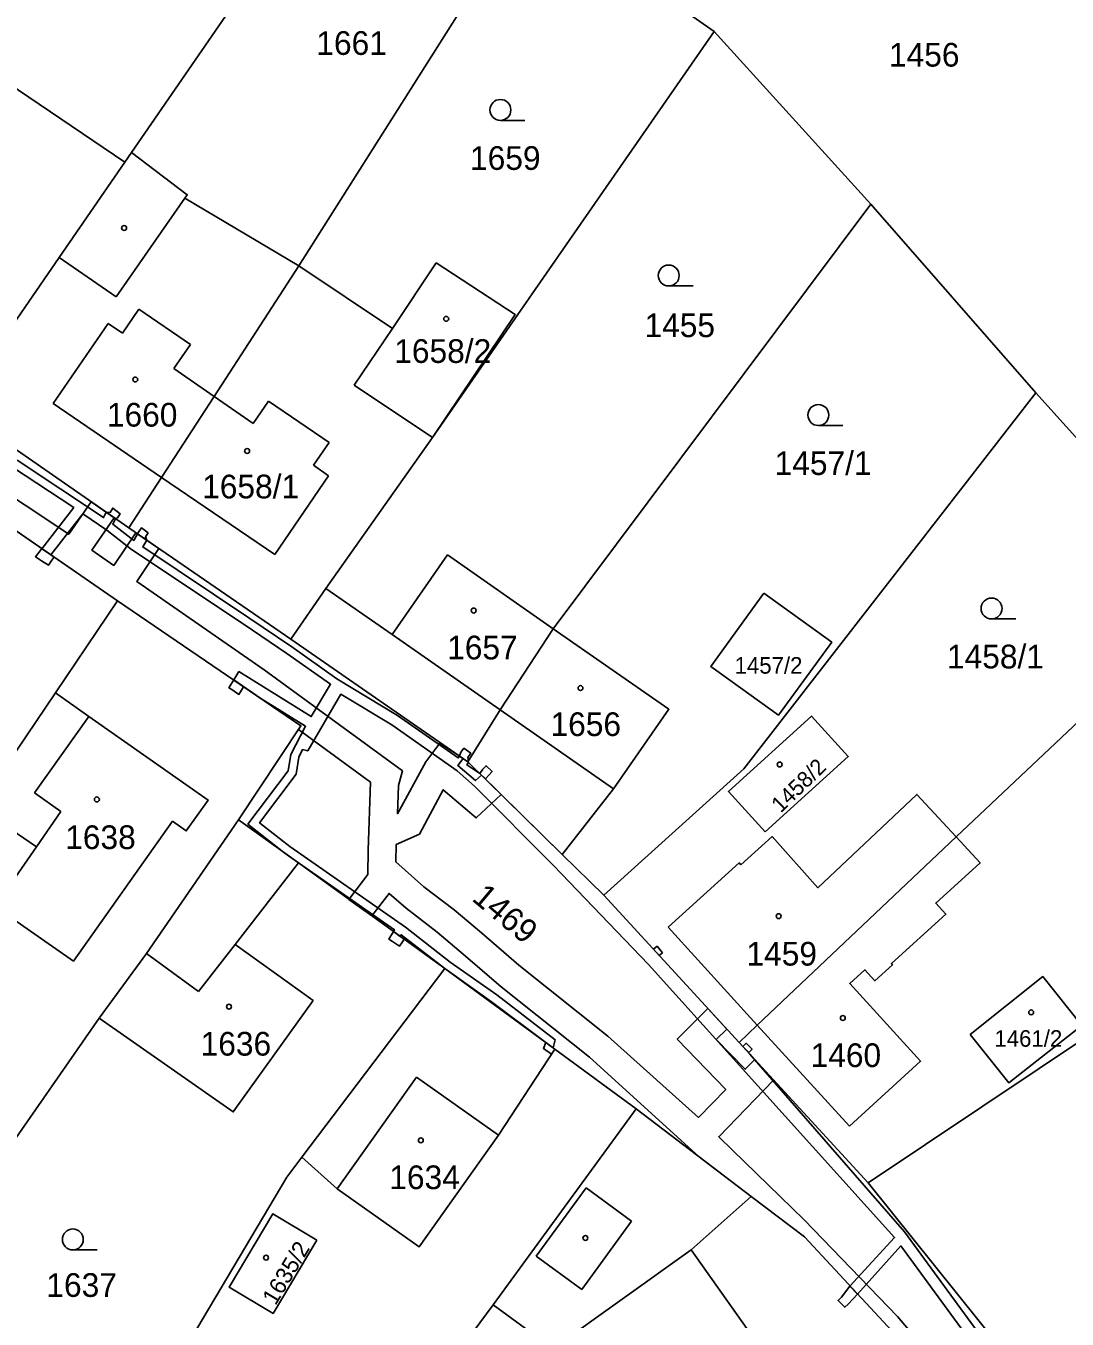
# Model space of a CAD drawing. Extents: x -869103 to -863415, y -1015889 to -1012477.
# Drawn here: x -865056.7 to -864982, y -1014672.1 to -1014579.3 of the extents above; entities that cross this region are included whole.
import ezdxf

# ---------------------------------------------------------------- set-up
doc = ezdxf.new("R2010")
doc.units = 0
for name, color, linetype in [('Hranice parcel', 7, 'Continuous'), ('Parcelní čísla', 7, 'Continuous'), ('Vnitřní kresba', 7, 'Continuous'), ('Věcná břemena k části', 7, 'Continuous'), ('Značky budov', 7, 'Continuous'), ('Značky kultur', 7, 'Continuous')]:
    doc.layers.add(name, color=color, linetype=linetype)

msp = doc.modelspace()

# ---------------------------------------------------------------- linework, layer by layer
at = {"layer": 'Hranice parcel'}
for p, q in [((-865031.48, -1014562.81), (-865049.09, -1014588.44)), ((-865020.57, -1014570.46), (-865037.1, -1014596.56)), ((-865020.57, -1014570.46), (-865007.31, -1014579.76)), ((-865007.31, -1014579.76), (-865027.51, -1014608.88)), ((-864996.08, -1014592.13), (-865007.31, -1014579.76)), ((-865049.57, -1014589.13), (-865062.36, -1014580.47)), ((-865049.09, -1014588.44), (-865049.57, -1014589.13)), ((-865018.85, -1014622.6), (-864996.08, -1014592.13)), ((-864996.08, -1014592.13), (-864984.26, -1014605.68)), ((-865030.39, -1014601.05), (-865037.1, -1014596.56)), ((-865030.39, -1014601.05), (-865027.24, -1014596.35)), ((-865033.13, -1014605.13), (-865030.39, -1014601.05)), ((-865027.51, -1014608.88), (-865033.13, -1014605.13)), ((-864984.26, -1014605.68), (-864971.39, -1014619.97)), ((-865049.29, -1014615.37), (-865061.7, -1014606.74)), ((-865027.51, -1014608.88), (-865035.16, -1014619.71)), ((-865063.21, -1014611.57), (-865050.09, -1014620.6)), ((-865037.67, -1014623.35), (-865049.29, -1014615.37)), ((-865035.16, -1014619.71), (-865037.67, -1014623.35)), ((-865050.09, -1014620.6), (-865054.54, -1014627.19)), ((-864989.96, -1014637.54), (-864971.39, -1014619.97)), ((-865024.97, -1014632.16), (-865037.67, -1014623.35)), ((-865054.54, -1014627.19), (-865060.1, -1014635.41)), ((-865052.15, -1014628.89), (-865054.54, -1014627.19)), ((-865018.21, -1014638.79), (-865024.97, -1014632.16)), ((-865041.42, -1014636.32), (-865037.13, -1014639.41)), ((-865004.22, -1014651.04), (-864989.96, -1014637.54)), ((-865018.21, -1014638.79), (-865015.23, -1014641.72)), ((-865041.67, -1014645.26), (-865037.13, -1014639.41)), ((-865037.13, -1014639.41), (-865026.62, -1014646.98)), ((-865015.23, -1014641.72), (-865005.53, -1014652.28)), ((-865004.22, -1014651.04), (-865010.61, -1014644.02)), ((-865036.07, -1014649.27), (-865041.67, -1014645.26)), ((-864996.27, -1014662.36), (-864971.32, -1014645.64)), ((-865026.62, -1014646.98), (-865036.88, -1014660.52)), ((-865026.62, -1014646.98), (-865018.75, -1014652.76)), ((-865051.42, -1014650.54), (-865065.67, -1014671.07)), ((-865005.53, -1014652.28), (-865004.22, -1014651.04)), ((-865004.22, -1014651.04), (-864997.62, -1014658.29)), ((-865005.53, -1014652.28), (-864996.27, -1014662.36)), ((-865018.75, -1014652.76), (-865012.9, -1014657.05)), ((-865012.9, -1014657.05), (-865023.17, -1014671.12)), ((-865012.9, -1014657.05), (-865004.65, -1014663.34))]:
    msp.add_line(p, q, dxfattribs=at)
for points in [[(-865049.57, -1014589.13), (-865054.29, -1014595.97), (-865061.7, -1014606.74)], [(-865037.1, -1014596.56), (-865045.26, -1014591.7), (-865045.1, -1014591.47), (-865049.09, -1014588.44)], [(-865037.1, -1014596.56), (-865043.17, -1014605.93), (-865046.94, -1014611.74), (-865049.29, -1014615.37)], [(-865027.24, -1014596.35), (-865021.58, -1014600.06), (-865027.51, -1014608.88)], [(-865015.23, -1014641.72), (-865005.19, -1014632.65), (-864984.26, -1014605.68)], [(-865035.16, -1014619.71), (-865030.41, -1014623.02), (-865026.43, -1014617.31), (-865018.85, -1014622.6)], [(-865050.09, -1014620.6), (-865036.95, -1014629.56), (-865041.42, -1014636.32)], [(-865003.75, -1014620.04), (-864998.88, -1014623.57), (-865002.71, -1014628.8), (-865007.56, -1014625.3), (-865003.75, -1014620.04)], [(-865018.85, -1014622.6), (-865022.67, -1014628.42), (-865024.97, -1014632.16)], [(-865018.85, -1014622.6), (-865010.56, -1014628.38), (-865014.54, -1014634.09), (-865018.21, -1014638.79)], [(-865058.9, -1014642.52), (-865053.26, -1014646.45), (-865046.15, -1014636.42), (-865045.17, -1014637.11), (-865043.61, -1014634.9), (-865052.15, -1014628.89)], [(-865003.65, -1014637.18), (-865006.29, -1014634.27), (-865000.34, -1014628.87), (-864997.7, -1014631.78), (-865003.65, -1014637.18)], [(-865005.4, -1014639.54), (-865003.16, -1014637.51), (-864999.87, -1014641.19), (-864992.78, -1014634.49), (-864989.96, -1014637.54)], [(-865060.1, -1014635.41), (-865055.92, -1014638.24), (-865058.9, -1014642.52)], [(-865041.42, -1014636.32), (-865048.02, -1014645.9), (-865051.42, -1014650.54)], [(-864997.62, -1014658.29), (-864992.51, -1014653.64), (-864997.59, -1014648.06), (-864996.51, -1014647.07), (-864995.8, -1014647.86), (-864994.53, -1014646.71), (-864994.6, -1014646.63), (-864990.7, -1014643.08), (-864991.42, -1014642.29), (-864988.24, -1014639.4), (-864989.96, -1014637.54)], [(-865010.61, -1014644.02), (-865005.52, -1014639.41), (-865005.4, -1014639.54)], [(-864988.95, -1014651.71), (-864983.75, -1014647.56), (-864980.96, -1014651.07), (-864986.18, -1014655.19), (-864988.95, -1014651.71)], [(-865051.42, -1014650.54), (-865041.8, -1014657.27), (-865036.07, -1014649.27)], [(-865036.88, -1014660.52), (-865034.34, -1014662.8), (-865028.47, -1014666.96), (-865022.78, -1014658.93), (-865018.75, -1014652.76)], [(-865036.88, -1014660.52), (-865037.95, -1014661.94), (-865052.09, -1014685.76)], [(-864996.27, -1014662.36), (-864985.1, -1014676.28), (-864979.58, -1014684.34)], [(-865004.65, -1014663.34), (-865008.97, -1014667.17), (-865004.97, -1014672.81), (-865017.6, -1014681.76), (-865021.58, -1014676.15), (-865018.89, -1014674.25), (-865023.17, -1014671.12)], [(-865004.65, -1014663.34), (-865000.84, -1014666.24), (-864994.56, -1014673.01)], [(-865035.8, -1014666.46), (-865038.94, -1014671.73), (-865042.1, -1014669.84), (-865038.96, -1014664.58), (-865035.8, -1014666.46)], [(-865023.17, -1014671.12), (-865024.59, -1014673.06), (-865040.33, -1014698.67)]]:
    msp.add_lwpolyline(points, dxfattribs=at)
at = {"layer": 'Vnitřní kresba'}
for p, q in [((-865050.19, -1014598.79), (-865045.26, -1014591.7)), ((-865050.19, -1014598.79), (-865054.29, -1014595.97)), ((-865049.75, -1014601.39), (-865048.56, -1014599.67)), ((-865048.56, -1014599.67), (-865044.86, -1014602.22)), ((-865054.72, -1014606.43), (-865050.76, -1014600.69)), ((-865050.76, -1014600.69), (-865049.75, -1014601.39)), ((-865044.86, -1014602.22), (-865046.05, -1014603.94)), ((-865046.05, -1014603.94), (-865043.17, -1014605.93)), ((-865054.72, -1014606.43), (-865046.94, -1014611.74)), ((-865040.36, -1014607.87), (-865043.17, -1014605.93)), ((-865040.36, -1014607.87), (-865039.27, -1014606.27)), ((-865039.27, -1014606.27), (-865034.92, -1014609.23)), ((-865034.92, -1014609.23), (-865036.04, -1014610.87)), ((-865034.96, -1014611.62), (-865036.04, -1014610.87)), ((-865038.82, -1014617.28), (-865046.94, -1014611.74)), ((-865038.82, -1014617.28), (-865034.96, -1014611.62)), ((-865030.41, -1014623.02), (-865022.67, -1014628.42)), ((-865052.15, -1014628.89), (-865056.05, -1014634.37)), ((-865022.67, -1014628.42), (-865014.54, -1014634.09)), ((-865056.05, -1014634.37), (-865054.16, -1014635.71)), ((-865054.16, -1014635.71), (-865055.92, -1014638.24)), ((-865041.67, -1014645.26), (-865044.29, -1014648.64)), ((-865044.29, -1014648.64), (-865048.02, -1014645.9)), ((-865034.34, -1014662.8), (-865028.65, -1014654.77)), ((-865028.65, -1014654.77), (-865022.78, -1014658.93)), ((-865020.08, -1014667.63), (-865016.49, -1014662.72)), ((-865013.24, -1014665.1), (-865016.49, -1014662.72)), ((-865016.81, -1014670.02), (-865013.24, -1014665.1)), ((-865016.81, -1014670.02), (-865020.08, -1014667.63)), ((-865018.89, -1014674.25), (-865008.97, -1014667.17))]:
    msp.add_line(p, q, dxfattribs=at)
at = {"layer": 'Věcná břemena k části'}
for points in [[(-865022.58, -1014634.5), (-865024.01, -1014633.1), (-865024.43, -1014633.5), (-865025.69, -1014632.42), (-865025.31, -1014631.92), (-865026.99, -1014630.82), (-865027.98, -1014632.14), (-865030.03, -1014635.88), (-865029.96, -1014633.84), (-865029.67, -1014632.79), (-865039.58, -1014625.56), (-865048.72, -1014619.21), (-865047.13, -1014616.85), (-865048.78, -1014615.72), (-865050.37, -1014618.06), (-865051.94, -1014616.96), (-865050.35, -1014614.64), (-865051.98, -1014613.5), (-865053.6, -1014615.82), (-865066.15, -1014607.49)], [(-864987.02, -1014674.97), (-864993.67, -1014665.88), (-865004.76, -1014653.12), (-865005.53, -1014652.28), (-865015.23, -1014641.72), (-865018.21, -1014638.79), (-865024.11, -1014633), (-865025.05, -1014632.37), (-865024.92, -1014632.21), (-865024.97, -1014632.16), (-865025.58, -1014631.75), (-865025.67, -1014631.87), (-865030.01, -1014628.83), (-865034.37, -1014626.2), (-865037.61, -1014623.89), (-865040.68, -1014621.81), (-865048.29, -1014616.73), (-865048, -1014616.25), (-865048.66, -1014615.8), (-865048.94, -1014616.27), (-865050.44, -1014615.11), (-865050.25, -1014614.71), (-865050.92, -1014614.24), (-865051.1, -1014614.63), (-865057.29, -1014610.5)], [(-865057.63, -1014611), (-865053.24, -1014613.91), (-865055.52, -1014616.86), (-865054.87, -1014617.31), (-865052.58, -1014614.36), (-865050.86, -1014615.53), (-865049.1, -1014616.91), (-865041.02, -1014622.31), (-865037.95, -1014624.39), (-865034.82, -1014626.58), (-865036.21, -1014628.91), (-865041.39, -1014625.68), (-865041.76, -1014626.28), (-865039.83, -1014627.6), (-865036.61, -1014629.6), (-865037.68, -1014631.63), (-865037.86, -1014632.79), (-865040.75, -1014636.62), (-865038.19, -1014638.64), (-865037.83, -1014638.9), (-865030.24, -1014644.2), (-865030.31, -1014644.32), (-865029.82, -1014644.68), (-865029.75, -1014644.56), (-865026.62, -1014646.98), (-865023.27, -1014649.36), (-865019.39, -1014652.29), (-865018.87, -1014652.67), (-865018.72, -1014652.09), (-865022.91, -1014648.88), (-865026.25, -1014646.53), (-865029.46, -1014644.02), (-865037.75, -1014638.23), (-865039.91, -1014636.52), (-865037.28, -1014633.03), (-865037.1, -1014631.81), (-865036.83, -1014631.27), (-865036.46, -1014631.37), (-865034.09, -1014627.3), (-865030.44, -1014629.5), (-865025.75, -1014632.79), (-865024.5, -1014633.89), (-865018.84, -1014639.59), (-865012.03, -1014646.69), (-864994.38, -1014666.28), (-864997.58, -1014669.76)], [(-865063.21, -1014611.57), (-865050.09, -1014620.6), (-865036.95, -1014629.56), (-865037.13, -1014629.83), (-865031.96, -1014633.6), (-865032.12, -1014638.49), (-865032.14, -1014640.23), (-865033.5, -1014642.03)], [(-864990.35, -1014676.47), (-864994.17, -1014671.95), (-865000.86, -1014665.02), (-865006.01, -1014660.01), (-865006.98, -1014659.05), (-865003.05, -1014654.98), (-865004.4, -1014653.51), (-865005.09, -1014654.21), (-865007.16, -1014652.08), (-865006.41, -1014651.33), (-865007.76, -1014649.85), (-865009.96, -1014652.06), (-865006.48, -1014655.65), (-865008.43, -1014657.67), (-865014.94, -1014651.84), (-865021.31, -1014646.75), (-865024.01, -1014644.43), (-865025.97, -1014642.78), (-865028.13, -1014641.12), (-865030.15, -1014639.33), (-865030.11, -1014638.08), (-865028.45, -1014637.34), (-865026.74, -1014634.16), (-865024.37, -1014636.18), (-865022.58, -1014634.5)], [(-865033.5, -1014642.03), (-865031.87, -1014643.2), (-865030.62, -1014641.59), (-865029.41, -1014642.66), (-865027.17, -1014644.38), (-865025.31, -1014645.95), (-865022.59, -1014648.29), (-865016.26, -1014653.34), (-865008.39, -1014660.49), (-865004.65, -1014663.34), (-865000.84, -1014666.24), (-864994.56, -1014673.01)], [(-864997.58, -1014669.76), (-864997.04, -1014670.34), (-864993.94, -1014666.88), (-864987.66, -1014675.45), (-864980.86, -1014684.28)]]:
    msp.add_lwpolyline(points, dxfattribs=at)
for points in [[(-865050.92, -1014614.24), (-865050.25, -1014614.71), (-865050.11, -1014614.65), (-865049.9, -1014614.36), (-865050.44, -1014613.95), (-865050.62, -1014614.26)], [(-865047.9, -1014615.72), (-865048.39, -1014615.37), (-865048.6, -1014615.68), (-865048.66, -1014615.8), (-865048, -1014616.25), (-865048.09, -1014616.01)], [(-865055.52, -1014616.86), (-865055.57, -1014616.92), (-865055.97, -1014617.44), (-865055.55, -1014617.72), (-865055.05, -1014618.05), (-865054.85, -1014617.76), (-865054.69, -1014617.52), (-865054.65, -1014617.46), (-865054.87, -1014617.31)], [(-865041.76, -1014626.28), (-865042.11, -1014626.84), (-865041.91, -1014626.97), (-865041.39, -1014627.31), (-865041.21, -1014627.01), (-865041.06, -1014626.76)], [(-865025.58, -1014631.75), (-865024.97, -1014632.16), (-865024.94, -1014632.11), (-865024.98, -1014631.83), (-865024.77, -1014631.53), (-865025.26, -1014631.18), (-865025.47, -1014631.46)], [(-865024.11, -1014633), (-865023.72, -1014633.38), (-865023.47, -1014633.1), (-865023.24, -1014632.84), (-865023.67, -1014632.43), (-865023.9, -1014632.67)], [(-865030.31, -1014644.32), (-865030.64, -1014644.88), (-865030.38, -1014645.05), (-865029.88, -1014645.38), (-865029.67, -1014645.06), (-865029.55, -1014644.87), (-865029.82, -1014644.68)], [(-865011.02, -1014645.86), (-865011.41, -1014645.38), (-865011.67, -1014645.6), (-865011.25, -1014646.05)], [(-865019.39, -1014652.29), (-865019.56, -1014652.71), (-865018.99, -1014653.12), (-865018.75, -1014652.76)], [(-865005.26, -1014652.57), (-865004.84, -1014653.01), (-865004.6, -1014652.76), (-865005.01, -1014652.34)], [(-864997.58, -1014669.76), (-864998.19, -1014670.57), (-864998.43, -1014670.81), (-864997.95, -1014671.28), (-864997.71, -1014671.06), (-864997.04, -1014670.34)]]:
    msp.add_lwpolyline(points, close=True, dxfattribs=at)
at = {"layer": 'Značky budov'}
for centre in [(-865049.627, -1014593.849), (-865026.527, -1014600.369), (-865048.827, -1014604.719), (-865040.807, -1014609.849), (-865024.557, -1014621.299), (-865016.897, -1014626.859), (-865002.617, -1014632.339), (-865051.577, -1014634.849), (-865002.687, -1014643.229), (-865042.107, -1014649.719), (-864998.087, -1014650.529), (-864984.587, -1014650.129), (-865028.347, -1014659.309), (-865016.547, -1014666.319), (-865039.447, -1014667.729)]:
    msp.add_circle(centre, 0.175, dxfattribs=at)
at = {"layer": 'Značky kultur'}
for p, q in [((-865022.643, -1014586.13), (-865020.893, -1014586.13)), ((-865010.573, -1014598.01), (-865008.823, -1014598.01)), ((-864999.843, -1014608.02), (-864998.093, -1014608.02)), ((-864987.423, -1014621.9), (-864985.673, -1014621.9)), ((-865053.303, -1014667.17), (-865051.553, -1014667.17))]:
    msp.add_line(p, q, dxfattribs=at)
for centre in [(-865022.643, -1014585.38), (-865010.573, -1014597.26), (-864999.843, -1014607.27), (-864987.423, -1014621.15), (-865053.303, -1014666.42)]:
    msp.add_circle(centre, 0.75, dxfattribs=at)

# ---------------------------------------------------------------- texts
at = {"layer": 'Parcelní čísla'}
for s, height, p in [('1661', 1.7, (-865035.84, -1014581.43)), ('1456', 1.7, (-864994.78, -1014582.27)), ('1659', 1.7, (-865024.82, -1014589.68)), ('1455', 1.7, (-865012.31, -1014601.68)), ('1658/2', 1.7, (-865030.255, -1014603.53)), ('1660', 1.7, (-865050.86, -1014608.1)), ('1457/1', 1.7, (-865002.98, -1014611.57)), ('1658/1', 1.7, (-865044.03, -1014613.25)), ('1657', 1.7, (-865026.46, -1014624.8)), ('1458/1', 1.7, (-864990.62, -1014625.45)), ('1457/2', 1.19, (-865005.85, -1014625.825)), ('1656', 1.7, (-865019.05, -1014630.3)), ('1638', 1.7, (-865053.85, -1014638.41)), ('1459', 1.7, (-865005, -1014646.77)), ('1461/2', 1.19, (-864987.22, -1014652.595)), ('1636', 1.7, (-865044.14, -1014653.23)), ('1460', 1.7, (-865000.4, -1014654.05)), ('1634', 1.7, (-865030.61, -1014662.81)), ('1637', 1.7, (-865055.2, -1014670.54))]:
    msp.add_text(s, height=height, dxfattribs=at).set_placement(p)
for s, height, rotation, p in [('1458/2', 1.139, 44, (-865002.544, -1014635.869)), ('1469', 1.7, 320, (-865024.766, -1014642.051)), ('1635/2', 1.19, 59, (-865038.769, -1014671.206))]:
    msp.add_text(s, height=height, rotation=rotation, dxfattribs=at).set_placement(p)

doc.saveas('drawing.dxf')
